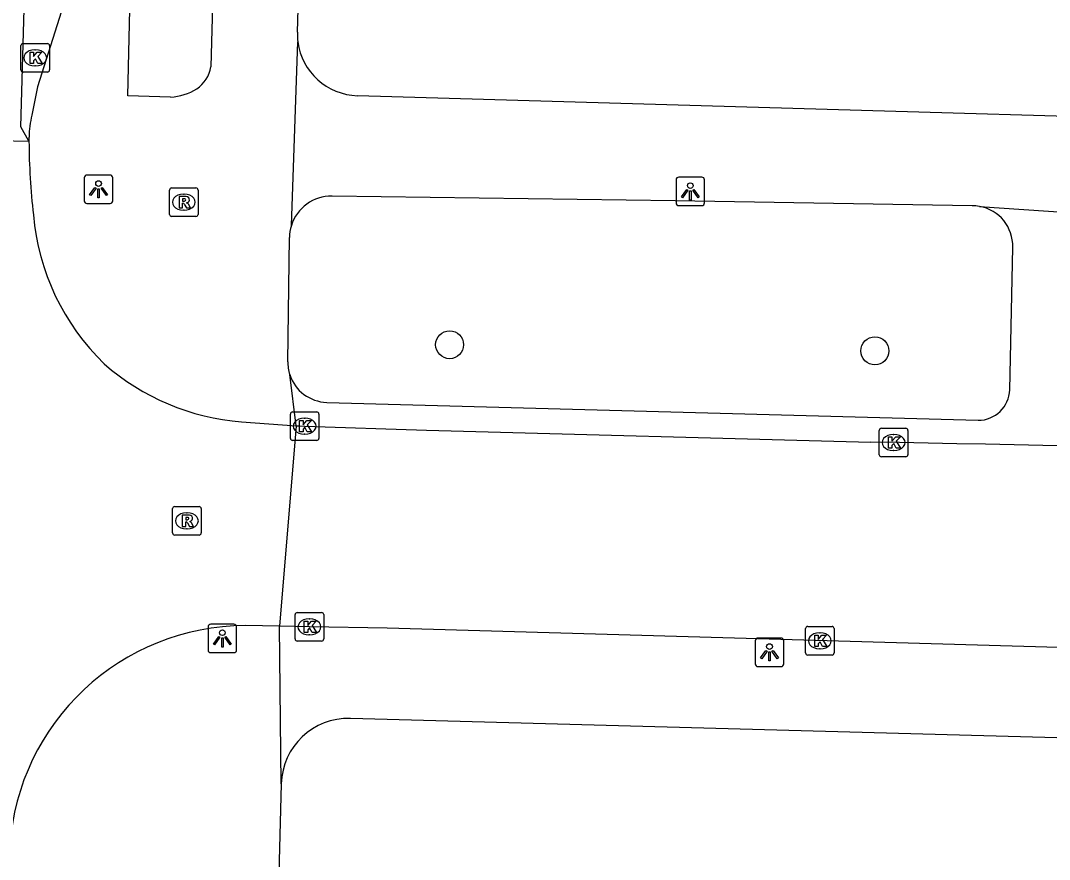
# Model space of a CAD drawing. Extents: x 162026 to 163499, y 387297 to 388169.
# Drawn here: x 162905.41 to 162941.43, y 387914.09 to 387943.47 of the extents above; entities that cross this region are included whole.
import ezdxf

# ---------------------------------------------------------------- set-up
doc = ezdxf.new("R2010")
doc.units = 0
for name, color, linetype in [('IMGEO_Boom', 7, 'Continuous'), ('IMGEO_Fietspad_gesloten', 7, 'Continuous'), ('IMGEO_Kolk', 7, 'Continuous'), ('IMGEO_Lichtpunt', 7, 'Continuous'), ('IMGEO_Rijbaan_lokaal_open', 7, 'Continuous'), ('IMGEO_Rioolput', 7, 'Continuous'), ('IMGEO_Voetpad_open', 7, 'Continuous')]:
    doc.layers.add(name, color=color, linetype=linetype)

msp = doc.modelspace()

# ---------------------------------------------------------------- linework, layer by layer
at = {"layer": 'IMGEO_Boom'}
for centre in [(162920.433, 387932.118), (162935.319, 387931.904)]:
    msp.add_circle(centre, 0.489, dxfattribs=at)
at = {"layer": 'IMGEO_Fietspad_gesloten'}
msp.add_lwpolyline([(162905.708, 387939.244), (162905.423, 387939.747), (162907.132, 388000), (162908.764, 388058.137), (162909.394, 388076.512), (162909.458, 388077.274)], dxfattribs=at)
at = {"layer": 'IMGEO_Kolk'}
for p, q in [((162905.426, 387941.743), (162905.426, 387942.595)), ((162905.501, 387942.669), (162906.353, 387942.669)), ((162905.914, 387942.449), (162905.939, 387942.449)), ((162906.427, 387942.595), (162906.427, 387941.743)), ((162906.353, 387941.669), (162905.501, 387941.669)), ((162905.937, 387941.889), (162905.912, 387941.889)), ((162914.933, 387929.766), (162915.785, 387929.766)), ((162914.858, 387928.84), (162914.858, 387929.692)), ((162915.346, 387929.546), (162915.371, 387929.546)), ((162915.859, 387929.692), (162915.859, 387928.84)), ((162935.474, 387928.268), (162935.474, 387929.12)), ((162935.549, 387929.194), (162936.401, 387929.194)), ((162936.475, 387929.12), (162936.475, 387928.268)), ((162915.785, 387928.766), (162914.933, 387928.766)), ((162915.369, 387928.986), (162915.344, 387928.986)), ((162935.962, 387928.974), (162935.987, 387928.974)), ((162935.985, 387928.414), (162935.96, 387928.414)), ((162936.401, 387928.194), (162935.549, 387928.194)), ((162915.024, 387921.813), (162915.024, 387922.665)), ((162915.099, 387922.739), (162915.951, 387922.739)), ((162916.025, 387922.665), (162916.025, 387921.813)), ((162915.512, 387922.519), (162915.537, 387922.519)), ((162932.967, 387922.25), (162933.819, 387922.25)), ((162915.535, 387921.959), (162915.51, 387921.959)), ((162932.892, 387921.324), (162932.892, 387922.176)), ((162933.38, 387922.03), (162933.405, 387922.03)), ((162933.893, 387922.176), (162933.893, 387921.324)), ((162915.951, 387921.739), (162915.099, 387921.739)), ((162933.403, 387921.47), (162933.378, 387921.47)), ((162933.819, 387921.25), (162932.967, 387921.25))]:
    msp.add_line(p, q, dxfattribs=at)
for points in [[(162905.426, 387941.743), (162905.426, 387942.595)], [(162905.501, 387942.669), (162906.353, 387942.669)], [(162905.747, 387942.369), (162905.87, 387942.369), (162905.87, 387942.218), (162906, 387942.369), (162906.164, 387942.369), (162906.018, 387942.218), (162906.171, 387941.969), (162906.019, 387941.969), (162905.934, 387942.133), (162905.87, 387942.066), (162905.87, 387941.969), (162905.747, 387941.969), (162905.747, 387942.369)], [(162906.427, 387942.595), (162906.427, 387941.743)], [(162906.353, 387941.669), (162905.501, 387941.669)], [(162914.933, 387929.766), (162915.785, 387929.766)], [(162914.858, 387928.84), (162914.858, 387929.692)], [(162915.179, 387929.466), (162915.302, 387929.466), (162915.302, 387929.315), (162915.432, 387929.466), (162915.596, 387929.466), (162915.45, 387929.315), (162915.603, 387929.066), (162915.451, 387929.066), (162915.366, 387929.23), (162915.302, 387929.163), (162915.302, 387929.066), (162915.179, 387929.066), (162915.179, 387929.466)], [(162915.859, 387929.692), (162915.859, 387928.84)], [(162935.474, 387928.268), (162935.474, 387929.12)], [(162935.549, 387929.194), (162936.401, 387929.194)], [(162936.475, 387929.12), (162936.475, 387928.268)], [(162915.785, 387928.766), (162914.933, 387928.766)], [(162935.795, 387928.894), (162935.918, 387928.894), (162935.918, 387928.743), (162936.048, 387928.894), (162936.212, 387928.894), (162936.066, 387928.743), (162936.219, 387928.494), (162936.067, 387928.494), (162935.982, 387928.658), (162935.918, 387928.591), (162935.918, 387928.494), (162935.795, 387928.494), (162935.795, 387928.894)], [(162936.401, 387928.194), (162935.549, 387928.194)], [(162915.024, 387921.813), (162915.024, 387922.665)], [(162915.099, 387922.739), (162915.951, 387922.739)], [(162916.025, 387922.665), (162916.025, 387921.813)], [(162915.345, 387922.439), (162915.468, 387922.439), (162915.468, 387922.288), (162915.598, 387922.439), (162915.762, 387922.439), (162915.616, 387922.288), (162915.769, 387922.039), (162915.617, 387922.039), (162915.532, 387922.203), (162915.468, 387922.136), (162915.468, 387922.039), (162915.345, 387922.039), (162915.345, 387922.439)], [(162932.967, 387922.25), (162933.819, 387922.25)], [(162932.892, 387921.324), (162932.892, 387922.176)], [(162933.213, 387921.95), (162933.336, 387921.95), (162933.336, 387921.799), (162933.466, 387921.95), (162933.63, 387921.95), (162933.484, 387921.799), (162933.637, 387921.55), (162933.485, 387921.55), (162933.4, 387921.714), (162933.336, 387921.647), (162933.336, 387921.55), (162933.213, 387921.55), (162933.213, 387921.95)], [(162933.893, 387922.176), (162933.893, 387921.324)], [(162915.951, 387921.739), (162915.099, 387921.739)], [(162933.819, 387921.25), (162932.967, 387921.25)]]:
    msp.add_lwpolyline(points, dxfattribs=at)
for centre, start, end in [((162905.503, 387942.593), 91.552, 178.448), ((162905.503, 387942.593), 91.552, 178.448), ((162906.351, 387942.593), 1.552, 88.448), ((162906.351, 387942.593), 1.552, 88.448), ((162905.503, 387941.745), 181.552, 268.448), ((162905.503, 387941.745), 181.552, 268.448), ((162906.351, 387941.745), 271.552, 358.448), ((162906.351, 387941.745), 271.552, 358.448), ((162914.935, 387929.69), 91.552, 178.448), ((162914.935, 387929.69), 91.552, 178.448), ((162915.783, 387929.69), 1.552, 88.448), ((162915.783, 387929.69), 1.552, 88.448), ((162935.551, 387929.118), 91.552, 178.448), ((162935.551, 387929.118), 91.552, 178.448), ((162936.399, 387929.118), 1.552, 88.448), ((162936.399, 387929.118), 1.552, 88.448), ((162914.935, 387928.842), 181.552, 268.448), ((162914.935, 387928.842), 181.552, 268.448), ((162915.783, 387928.842), 271.552, 358.448), ((162915.783, 387928.842), 271.552, 358.448), ((162935.551, 387928.27), 181.552, 268.448), ((162935.551, 387928.27), 181.552, 268.448), ((162936.399, 387928.27), 271.552, 358.448), ((162936.399, 387928.27), 271.552, 358.448), ((162915.101, 387922.663), 91.552, 178.448), ((162915.101, 387922.663), 91.552, 178.448), ((162915.949, 387922.663), 1.552, 88.448), ((162915.949, 387922.663), 1.552, 88.448), ((162932.969, 387922.174), 91.552, 178.448), ((162932.969, 387922.174), 91.552, 178.448), ((162933.817, 387922.174), 1.552, 88.448), ((162933.817, 387922.174), 1.552, 88.448), ((162915.101, 387921.815), 181.552, 268.448), ((162915.101, 387921.815), 181.552, 268.448), ((162915.949, 387921.815), 271.552, 358.448), ((162915.949, 387921.815), 271.552, 358.448), ((162932.969, 387921.326), 181.552, 268.448), ((162932.969, 387921.326), 181.552, 268.448), ((162933.817, 387921.326), 271.552, 358.448), ((162933.817, 387921.326), 271.552, 358.448)]:
    msp.add_arc(centre, 0.0765, start, end, dxfattribs=at)
for centre, major_axis, ratio, start_param, end_param in [((162905.913, 387942.169), (-0.387, 0.002), 0.722429, 4.712389, 7.853982), ((162905.938, 387942.169), (-0.39, 0.002), 0.717154, 1.570796, 4.712389), ((162915.345, 387929.266), (-0.387, 0.002), 0.722429, 4.712389, 7.853982), ((162915.37, 387929.266), (-0.39, 0.002), 0.717154, 1.570796, 4.712389), ((162935.961, 387928.694), (-0.387, 0.002), 0.722429, 4.712389, 7.853982), ((162935.986, 387928.694), (-0.39, 0.002), 0.717154, 1.570796, 4.712389), ((162915.511, 387922.239), (-0.387, 0.002), 0.722429, 4.712389, 7.853982), ((162915.536, 387922.239), (-0.39, 0.002), 0.717154, 1.570796, 4.712389), ((162933.379, 387921.75), (-0.387, 0.002), 0.722429, 4.712389, 7.853982), ((162933.404, 387921.75), (-0.39, 0.002), 0.717154, 1.570796, 4.712389)]:
    msp.add_ellipse(centre, major_axis=major_axis, ratio=ratio, start_param=start_param, end_param=end_param, dxfattribs=at)
at = {"layer": 'IMGEO_Lichtpunt'}
for p, q in [((162908.547, 387938.062), (162907.739, 387938.062)), ((162908.547, 387938.062), (162907.739, 387938.062)), ((162907.645, 387937.967), (162907.645, 387937.16)), ((162907.645, 387937.967), (162907.645, 387937.16)), ((162908.641, 387937.16), (162908.641, 387937.967)), ((162908.641, 387937.16), (162908.641, 387937.967)), ((162928.36, 387937.893), (162928.36, 387937.086)), ((162928.36, 387937.893), (162928.36, 387937.086)), ((162929.262, 387937.988), (162928.454, 387937.988)), ((162929.262, 387937.988), (162928.454, 387937.988)), ((162929.356, 387937.086), (162929.356, 387937.893)), ((162929.356, 387937.086), (162929.356, 387937.893)), ((162907.739, 387937.066), (162908.547, 387937.066)), ((162907.739, 387937.066), (162908.547, 387937.066)), ((162928.454, 387936.992), (162929.262, 387936.992)), ((162928.454, 387936.992), (162929.262, 387936.992)), ((162911.978, 387922.235), (162911.978, 387921.428)), ((162911.978, 387922.235), (162911.978, 387921.428)), ((162912.88, 387922.33), (162912.072, 387922.33)), ((162912.88, 387922.33), (162912.072, 387922.33)), ((162912.974, 387921.428), (162912.974, 387922.235)), ((162912.974, 387921.428), (162912.974, 387922.235)), ((162932.034, 387921.843), (162931.226, 387921.843)), ((162932.034, 387921.843), (162931.226, 387921.843)), ((162931.132, 387921.748), (162931.132, 387920.941)), ((162931.132, 387921.748), (162931.132, 387920.941)), ((162932.128, 387920.941), (162932.128, 387921.748)), ((162932.128, 387920.941), (162932.128, 387921.748)), ((162912.072, 387921.334), (162912.88, 387921.334)), ((162912.072, 387921.334), (162912.88, 387921.334)), ((162931.226, 387920.847), (162932.034, 387920.847)), ((162931.226, 387920.847), (162932.034, 387920.847))]:
    msp.add_line(p, q, dxfattribs=at)
for points in [[(162908.019, 387937.631), (162908.058, 387937.603), (162907.87, 387937.341), (162907.832, 387937.368), (162908.019, 387937.631)], [(162908.121, 387937.583), (162908.168, 387937.583), (162908.168, 387937.261), (162908.121, 387937.261), (162908.121, 387937.583)], [(162908.231, 387937.603), (162908.269, 387937.63), (162908.456, 387937.368), (162908.417, 387937.34), (162908.231, 387937.603)], [(162928.734, 387937.557), (162928.773, 387937.529), (162928.585, 387937.267), (162928.547, 387937.294), (162928.734, 387937.557)], [(162928.836, 387937.509), (162928.883, 387937.509), (162928.883, 387937.187), (162928.836, 387937.187), (162928.836, 387937.509)], [(162928.946, 387937.529), (162928.984, 387937.556), (162929.171, 387937.294), (162929.132, 387937.266), (162928.946, 387937.529)], [(162912.352, 387921.899), (162912.391, 387921.871), (162912.203, 387921.609), (162912.165, 387921.636), (162912.352, 387921.899)], [(162912.454, 387921.851), (162912.501, 387921.851), (162912.501, 387921.529), (162912.454, 387921.529), (162912.454, 387921.851)], [(162912.564, 387921.871), (162912.602, 387921.898), (162912.789, 387921.636), (162912.75, 387921.608), (162912.564, 387921.871)], [(162931.506, 387921.412), (162931.545, 387921.384), (162931.357, 387921.122), (162931.319, 387921.149), (162931.506, 387921.412)], [(162931.608, 387921.364), (162931.655, 387921.364), (162931.655, 387921.042), (162931.608, 387921.042), (162931.608, 387921.364)], [(162931.718, 387921.384), (162931.756, 387921.411), (162931.943, 387921.149), (162931.904, 387921.121), (162931.718, 387921.384)]]:
    msp.add_lwpolyline(points, dxfattribs=at)
for centre in [(162908.144, 387937.765), (162928.859, 387937.691), (162912.477, 387922.033), (162931.631, 387921.546)]:
    msp.add_circle(centre, 0.0994, dxfattribs=at)
for centre, start, end in [((162907.739, 387937.967), 90, 180), ((162907.739, 387937.967), 90, 180), ((162908.547, 387937.967), 0, 90), ((162908.547, 387937.967), 0, 90), ((162928.454, 387937.893), 90, 180), ((162928.454, 387937.893), 90, 180), ((162929.262, 387937.893), 0, 90), ((162929.262, 387937.893), 0, 90), ((162907.739, 387937.16), 180, 270), ((162907.739, 387937.16), 180, 270), ((162908.547, 387937.16), 270, 0), ((162908.547, 387937.16), 270, 360), ((162928.454, 387937.086), 180, 270), ((162928.454, 387937.086), 180, 270), ((162929.262, 387937.086), 270, 0), ((162929.262, 387937.086), 270, 360), ((162912.072, 387922.235), 90, 180), ((162912.072, 387922.235), 90, 180), ((162912.88, 387922.235), 0, 90), ((162912.88, 387922.235), 0, 90), ((162931.226, 387921.748), 90, 180), ((162931.226, 387921.748), 90, 180), ((162932.034, 387921.748), 0, 90), ((162932.034, 387921.748), 0, 90), ((162912.072, 387921.428), 180, 270), ((162912.072, 387921.428), 180, 270), ((162912.88, 387921.428), 270, 0), ((162912.88, 387921.428), 270, 360), ((162931.226, 387920.941), 180, 270), ((162931.226, 387920.941), 180, 270), ((162932.034, 387920.941), 270, 0), ((162932.034, 387920.941), 270, 360)]:
    msp.add_arc(centre, 0.0946, start, end, dxfattribs=at)
at = {"layer": 'IMGEO_Rijbaan_lokaal_open'}
for points in [[(162903.572, 387939.298), (162905.708, 387939.244)], [(162913.15, 387929.419), (162915.062, 387929.28)], [(162915.062, 387929.28), (162914.483, 387922.258)], [(162915.062, 387929.28), (162915.141, 387929.274), (162915.359, 387929.266), (162919.622, 387929.128), (162935.175, 387928.707)], [(162914.483, 387922.258), (162913.288, 387922.279)], [(162970.408, 387920.794), (162951.559, 387921.25), (162947.824, 387921.34), (162918.243, 387922.192), (162915.525, 387922.239), (162914.483, 387922.258)]]:
    msp.add_lwpolyline(points, dxfattribs=at)
for centre, radius, start, end in [((162928.736, 387939.339), 23.028, 180.2364, 186.6557), ((162914.07, 387937.369), 8.236, 184.8666, 225.9493), ((162913.795, 387937.652), 8.259, 228.6896, 265.5217), ((162898.866, 385883.387), 2045.642, 88.083524, 88.982991), ((162913.298, 387914.003), 8.276, 90.0662, 176.2353)]:
    msp.add_arc(centre, radius, start, end, dxfattribs=at)
at = {"layer": 'IMGEO_Rioolput'}
for p, q in [((162910.627, 387936.685), (162910.627, 387937.537)), ((162910.702, 387937.611), (162911.554, 387937.611)), ((162911.115, 387937.391), (162911.14, 387937.391)), ((162911.628, 387937.537), (162911.628, 387936.685)), ((162911.554, 387936.611), (162910.702, 387936.611)), ((162911.138, 387936.831), (162911.113, 387936.831)), ((162910.735, 387925.525), (162910.735, 387926.377)), ((162910.81, 387926.451), (162911.662, 387926.451)), ((162911.223, 387926.231), (162911.248, 387926.231)), ((162911.736, 387926.377), (162911.736, 387925.525)), ((162911.662, 387925.451), (162910.81, 387925.451)), ((162911.246, 387925.671), (162911.221, 387925.671))]:
    msp.add_line(p, q, dxfattribs=at)
for points in [[(162910.627, 387936.685), (162910.627, 387937.537)], [(162910.702, 387937.611), (162911.554, 387937.611)], [(162911.216, 387937.309), (162910.964, 387937.311), (162910.964, 387936.911)], [(162911.628, 387937.537), (162911.628, 387936.685)], [(162910.964, 387936.911), (162911.088, 387936.911), (162911.088, 387937.073), (162911.099, 387937.073)], [(162911.142, 387937.23), (162911.088, 387937.23), (162911.088, 387937.149)], [(162911.088, 387937.149), (162911.14, 387937.149)], [(162911.146, 387937.044), (162911.217, 387936.911), (162911.357, 387936.911), (162911.292, 387937.037)], [(162911.554, 387936.611), (162910.702, 387936.611)], [(162910.735, 387925.525), (162910.735, 387926.377)], [(162910.81, 387926.451), (162911.662, 387926.451)], [(162911.324, 387926.149), (162911.072, 387926.151), (162911.072, 387925.751)], [(162911.736, 387926.377), (162911.736, 387925.525)], [(162911.072, 387925.751), (162911.196, 387925.751), (162911.196, 387925.913), (162911.207, 387925.913)], [(162911.25, 387926.07), (162911.196, 387926.07), (162911.196, 387925.989)], [(162911.196, 387925.989), (162911.248, 387925.989)], [(162911.254, 387925.884), (162911.325, 387925.751), (162911.465, 387925.751), (162911.4, 387925.877)], [(162911.662, 387925.451), (162910.81, 387925.451)]]:
    msp.add_lwpolyline(points, dxfattribs=at)
for centre, radius, start, end in [((162910.704, 387937.535), 0.0765, 91.552, 178.448), ((162910.704, 387937.535), 0.0765, 91.552, 178.448), ((162911.215, 387937.199), 0.109, 350.3612, 89.416), ((162911.552, 387937.535), 0.0765, 1.552, 88.448), ((162911.552, 387937.535), 0.0765, 1.552, 88.448), ((162911.098, 387937.02), 0.0533, 26.0293, 88.6989), ((162911.124, 387937.338), 0.19, 274.7715, 282.9687), ((162911.148, 387937.134), 0.0964, 77.0061, 93.1865), ((162911.162, 387937.191), 0.0378, 276.6634, 79.6772), ((162911.213, 387937.199), 0.112, 277.5842, 350.9817), ((162911.197, 387936.984), 0.108, 29.5134, 73.7905), ((162910.704, 387936.687), 0.0765, 181.552, 268.448), ((162910.704, 387936.687), 0.0765, 181.552, 268.448), ((162911.552, 387936.687), 0.0765, 271.552, 358.448), ((162911.552, 387936.687), 0.0765, 271.552, 358.448), ((162910.812, 387926.375), 0.0765, 91.552, 178.448), ((162910.812, 387926.375), 0.0765, 91.552, 178.448), ((162911.323, 387926.039), 0.109, 350.3612, 89.416), ((162911.66, 387926.375), 0.0765, 1.552, 88.448), ((162911.66, 387926.375), 0.0765, 1.552, 88.448), ((162911.206, 387925.86), 0.0533, 26.0293, 88.6989), ((162911.232, 387926.178), 0.19, 274.7715, 282.9687), ((162911.256, 387925.974), 0.0964, 77.0061, 93.1865), ((162911.27, 387926.031), 0.0378, 276.6634, 79.6772), ((162911.321, 387926.039), 0.112, 277.5842, 350.9817), ((162911.305, 387925.824), 0.108, 29.5134, 73.7905), ((162910.812, 387925.527), 0.0765, 181.552, 268.448), ((162910.812, 387925.527), 0.0765, 181.552, 268.448), ((162911.66, 387925.527), 0.0765, 271.552, 358.448), ((162911.66, 387925.527), 0.0765, 271.552, 358.448)]:
    msp.add_arc(centre, radius, start, end, dxfattribs=at)
for centre, major_axis, ratio, start_param, end_param in [((162911.114, 387937.111), (-0.387, 0.002), 0.722429, 4.712389, 7.853982), ((162911.139, 387937.111), (-0.39, 0.002), 0.717154, 1.570796, 4.712389), ((162911.222, 387925.951), (-0.387, 0.002), 0.722429, 4.712389, 7.853982), ((162911.247, 387925.951), (-0.39, 0.002), 0.717154, 1.570796, 4.712389)]:
    msp.add_ellipse(centre, major_axis=major_axis, ratio=ratio, start_param=start_param, end_param=end_param, dxfattribs=at)
at = {"layer": 'IMGEO_Voetpad_open'}
for points in [[(162915.105, 387943.07), (162915.768, 387966.414)], [(162909.173, 387940.833), (162909.68, 387963.039), (162912.646, 387962.941), (162912.071, 387941.851)], [(162908.347, 387948.561), (162906.012, 387941.156), (162905.813, 387940.162)], [(162914.895, 387936.292), (162915.122, 387942.729)], [(162964.993, 387941.883), (162964.939, 387941.636), (162964.864, 387941.395), (162964.767, 387941.161), (162964.65, 387940.937), (162964.513, 387940.724), (162964.358, 387940.525), (162964.186, 387940.34), (162963.998, 387940.171), (162963.795, 387940.019), (162963.58, 387939.887), (162963.354, 387939.774), (162963.118, 387939.681), (162962.875, 387939.61), (162962.627, 387939.562), (162962.376, 387939.535), (162962.123, 387939.531), (162917.209, 387940.841)], [(162910.666, 387940.789), (162909.173, 387940.833)], [(162905.709, 387939.387), (162905.708, 387939.244)], [(162938.722, 387936.986), (162928.326, 387937.155), (162916.318, 387937.327)], [(162938.98, 387936.965), (162943.643, 387936.646)], [(162914.769, 387931.524), (162914.827, 387935.87)], [(162940.044, 387930.538), (162940.147, 387935.528)], [(162915.062, 387929.28), (162914.837, 387931.073)], [(162916.134, 387930.101), (162938.936, 387929.471)], [(162914.54, 387916.744), (162914.483, 387922.258)], [(162944.68, 387918.272), (162916.958, 387919.029)], [(162914.54, 387916.744), (162914.314, 387908.206)]]:
    msp.add_lwpolyline(points, dxfattribs=at)
for centre, radius, start, end in [((162917.343, 387943.011), 2.239, 178.4817, 187.2264), ((162917.271, 387943.007), 2.167, 187.3797, 268.3523), ((162910.959, 387942.023), 1.125, 303.6202, 351.2051), ((162910.549, 387942.712), 1.927, 273.4918, 302.4373), ((162908.873, 387939.357), 3.164, 165.2599, 179.454), ((162916.305, 387935.849), 1.478, 89.504, 162.5555), ((162938.729, 387935.478), 1.508, 80.4242, 90.2691), ((162938.737, 387935.576), 1.41, 358.068, 80.0927), ((162916.328, 387935.845), 1.502, 162.664, 179.0284), ((162916.209, 387931.51), 1.44, 179.4625, 197.686), ((162916.175, 387931.506), 1.406, 197.9558, 268.3468), ((162938.932, 387930.584), 1.113, 270.1963, 357.6438), ((162916.892, 387916.677), 2.353, 88.4019, 178.3583)]:
    msp.add_arc(centre, radius, start, end, dxfattribs=at)

doc.saveas('drawing.dxf')
